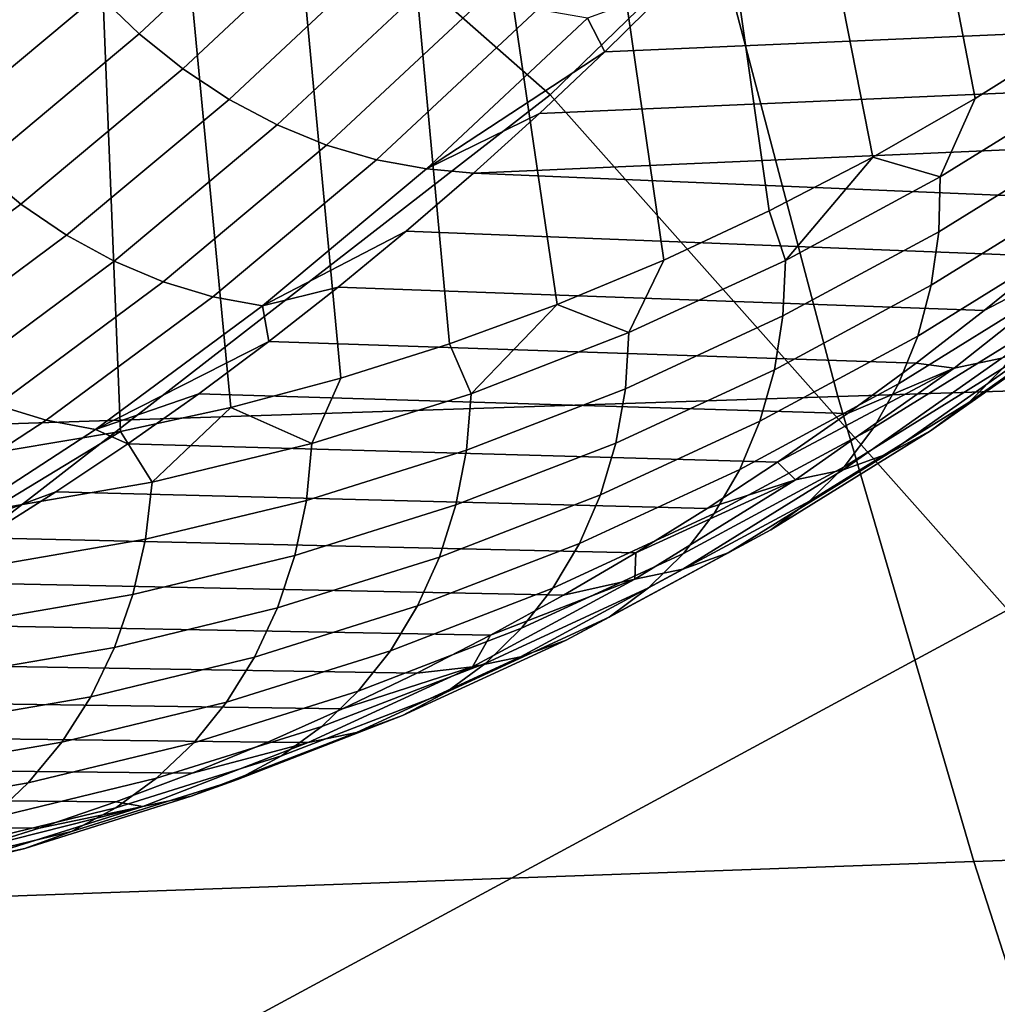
# Model space of a CAD drawing. Header units: metres. Extents: x -240 to 45, y -77 to 27.
# Tile 436 of 656: x -169.823 to -168.825, y -6.2 to -5.195. Entities that reach past the tile are written whole.
import ezdxf

# ---------------------------------------------------------------- set-up
doc = ezdxf.new("R2010")
doc.units = ezdxf.units.M
doc.layers.add('solid_102011X2', color=7, linetype='CONTINUOUS')

msp = doc.modelspace()

# ---------------------------------------------------------------- linework, layer by layer
at = {"layer": 'solid_102011X2'}
for points in [[(-169.16185, -3.023727, 292.61203), (-168.644531, -5.142469, 293.545898), (-168.745331, -5.211257, 293.37677), (-169.261581, -3.13825, 292.446045)], [(-169.261581, -3.13825, 292.446045), (-168.848022, -5.27557, 293.204559), (-168.952332, -5.335398, 293.029724), (-169.364822, -3.240388, 292.2742)], [(-169.261581, -3.13825, 292.446045), (-168.745331, -5.211257, 293.37677), (-168.848022, -5.27557, 293.204559)], [(-169.364822, -3.240388, 292.2742), (-169.058334, -5.390442, 292.852173), (-169.165726, -5.440703, 292.672424), (-169.471161, -3.329737, 292.097229)], [(-169.364822, -3.240388, 292.2742), (-168.952332, -5.335398, 293.029724), (-169.058334, -5.390442, 292.852173)], [(-169.471161, -3.329737, 292.097229), (-169.165726, -5.440703, 292.672424), (-169.274521, -5.485975, 292.490387), (-169.580185, -3.405946, 291.915802)], [(-169.580185, -3.405946, 291.915802), (-169.384506, -5.526181, 292.306488), (-169.49556, -5.561257, 292.120911), (-169.691452, -3.468713, 291.730591)], [(-169.580185, -3.405946, 291.915802), (-169.274521, -5.485975, 292.490387), (-169.384506, -5.526181, 292.306488)], [(-169.804535, -3.51779, 291.542389), (-169.691452, -3.468713, 291.730591), (-169.49556, -5.561257, 292.120911), (-169.60762, -5.591049, 291.933746)], [(-169.804535, -3.51779, 291.542389), (-169.720428, -5.615581, 291.745483), (-169.834045, -5.634704, 291.556), (-169.918991, -3.552984, 291.351929)], [(-169.804535, -3.51779, 291.542389), (-169.60762, -5.591049, 291.933746), (-169.720428, -5.615581, 291.745483)], [(-169.28183, -5.272058, 315.734375), (-169.888916, -4.737696, 314.659821), (-169.345932, -4.146435, 315.063721), (-168.680099, -4.688198, 316.167267)], [(-168.814682, -5.797801, 316.652527), (-169.28183, -5.272058, 315.734375), (-168.680099, -4.688198, 316.167267), (-168.05571, -5.216702, 317.233429)], [(-170.0392, -5.859412, 315.139038), (-170.490173, -5.327822, 314.215637), (-169.888916, -4.737696, 314.659821), (-169.28183, -5.272058, 315.734375)], [(-169.701324, -5.209529, 295.02356), (-169.540009, -5.0586, 295.292023), (-169.582367, -5.019363, 295.294189), (-169.742798, -5.169467, 295.027191)], [(-167.218185, -5.04058, 352.860901), (-169.11554, -5.096451, 351.594696), (-168.988159, -5.57987, 351.429108), (-167.094437, -5.518697, 352.695404)], [(-169.656693, -5.245395, 295.015808), (-169.494583, -5.093728, 295.285583), (-169.540009, -5.0586, 295.292023), (-169.701324, -5.209529, 295.02356)], [(-169.609497, -5.276585, 295.004028), (-169.446701, -5.124276, 295.274963), (-169.494583, -5.093728, 295.285583), (-169.656693, -5.245395, 295.015808)], [(-169.11554, -5.096451, 351.594696), (-170.998749, -5.153143, 350.303497), (-170.867691, -5.64194, 350.137848), (-168.988159, -5.57987, 351.429108)], [(-169.560379, -5.302684, 294.988373), (-169.397018, -5.149837, 295.260254), (-169.446701, -5.124276, 295.274963), (-169.609497, -5.276585, 295.004028)], [(-168.443939, -5.132531, 294.858826), (-169.160751, -5.163342, 295.2211), (-169.22612, -5.227955, 295.112305), (-168.507172, -5.196825, 294.752472)], [(-169.509979, -5.323342, 294.969086), (-169.346161, -5.17007, 295.24173), (-169.397018, -5.149837, 295.260254), (-169.560379, -5.302684, 294.988373)], [(-169.243729, -5.193544, 295.194122), (-169.22612, -5.227955, 295.112305), (-169.160751, -5.163342, 295.2211)], [(-169.906342, -5.306138, 294.755005), (-169.742798, -5.169467, 295.027191), (-169.852859, -5.188172, 294.906281)], [(-169.865738, -5.346933, 294.749908), (-169.701324, -5.209529, 295.02356), (-169.742798, -5.169467, 295.027191), (-169.906342, -5.306138, 294.755005)], [(-169.458984, -5.338284, 294.946381), (-169.294846, -5.184704, 295.219574), (-169.346161, -5.17007, 295.24173), (-169.509979, -5.323342, 294.969086)], [(-169.408081, -5.34731, 294.920593), (-169.243729, -5.193544, 295.194122), (-169.294846, -5.184704, 295.219574), (-169.458984, -5.338284, 294.946381)], [(-169.408081, -5.34731, 294.920593), (-169.22612, -5.227955, 295.112305), (-169.243729, -5.193544, 295.194122)], [(-168.507172, -5.196825, 294.752472), (-169.22612, -5.227955, 295.112305), (-169.292587, -5.290818, 295.001709), (-168.571457, -5.259448, 294.644379)], [(-169.821899, -5.383454, 294.740845), (-169.656693, -5.245395, 295.015808), (-169.701324, -5.209529, 295.02356), (-169.865738, -5.346933, 294.749908)], [(-168.727448, -5.258965, 293.41568), (-168.883636, -5.355722, 293.153778), (-168.848022, -5.27557, 293.204559), (-168.745331, -5.211257, 293.37677)], [(-169.408081, -5.34731, 294.920593), (-169.292587, -5.290818, 295.001709), (-169.22612, -5.227955, 295.112305)], [(-169.775391, -5.415215, 294.727936), (-169.609497, -5.276585, 295.004028), (-169.656693, -5.245395, 295.015808), (-169.821899, -5.383454, 294.740845)], [(-168.571457, -5.259448, 294.644379), (-169.292587, -5.290818, 295.001709), (-169.360123, -5.351884, 294.889313), (-168.636795, -5.320348, 294.534576)], [(-168.883636, -5.355722, 293.153778), (-168.727448, -5.258965, 293.41568), (-168.727829, -5.314443, 293.437744), (-168.885101, -5.411872, 293.174042)], [(-169.917496, -6.393852, 315.674927), (-170.0392, -5.859412, 315.139038), (-169.28183, -5.272058, 315.734375), (-168.814682, -5.797801, 316.652527)], [(-169.726837, -5.441791, 294.711365), (-169.560379, -5.302684, 294.988373), (-169.609497, -5.276585, 295.004028), (-169.775391, -5.415215, 294.727936)], [(-168.883636, -5.355722, 293.153778), (-168.952332, -5.335398, 293.029724), (-168.848022, -5.27557, 293.204559)], [(-169.408081, -5.34731, 294.920593), (-169.360123, -5.351884, 294.889313), (-169.292587, -5.290818, 295.001709)], [(-169.676895, -5.462827, 294.691315), (-169.509979, -5.323342, 294.969086), (-169.560379, -5.302684, 294.988373), (-169.726837, -5.441791, 294.711365)], [(-168.885101, -5.411872, 293.174042), (-168.727829, -5.314443, 293.437744), (-168.734436, -5.368212, 293.462891), (-168.892746, -5.466291, 293.197418)], [(-169.626221, -5.478042, 294.66806), (-169.458984, -5.338284, 294.946381), (-169.509979, -5.323342, 294.969086), (-169.676895, -5.462827, 294.691315)], [(-168.703171, -5.379484, 294.423065), (-168.636795, -5.320348, 294.534576), (-169.360123, -5.351884, 294.889313)], [(-169.041702, -5.440942, 292.888947), (-169.058334, -5.390442, 292.852173), (-168.952332, -5.335398, 293.029724)], [(-169.041702, -5.440942, 292.888947), (-168.952332, -5.335398, 293.029724), (-168.883636, -5.355722, 293.153778)], [(-169.989853, -5.508001, 294.461334), (-169.821899, -5.383454, 294.740845), (-169.865738, -5.346933, 294.749908), (-170.032928, -5.470901, 294.47168)], [(-169.575516, -5.487234, 294.641937), (-169.408081, -5.34731, 294.920593), (-169.458984, -5.338284, 294.946381), (-169.626221, -5.478042, 294.66806)], [(-169.408081, -5.34731, 294.920593), (-169.575516, -5.487234, 294.641937), (-169.428696, -5.411088, 294.775177), (-169.360123, -5.351884, 294.889313)], [(-168.770538, -5.436795, 294.309906), (-168.703171, -5.379484, 294.423065), (-169.360123, -5.351884, 294.889313), (-169.428696, -5.411088, 294.775177)], [(-169.041702, -5.440942, 292.888947), (-168.883636, -5.355722, 293.153778), (-168.885101, -5.411872, 293.174042), (-169.04425, -5.497674, 292.90741)], [(-168.892746, -5.466291, 293.197418), (-168.734436, -5.368212, 293.462891), (-168.747177, -5.419504, 293.490692), (-168.906479, -5.518203, 293.223541)], [(-169.944016, -5.540265, 294.447296), (-169.775391, -5.415215, 294.727936), (-169.821899, -5.383454, 294.740845), (-169.989853, -5.508001, 294.461334)], [(-169.041702, -5.440942, 292.888947), (-169.201416, -5.514681, 292.621613), (-169.165726, -5.440703, 292.672424), (-169.058334, -5.390442, 292.852173)], [(-169.896042, -5.567262, 294.429749), (-169.726837, -5.441791, 294.711365), (-169.775391, -5.415215, 294.727936), (-169.944016, -5.540265, 294.447296)], [(-169.575516, -5.487234, 294.641937), (-169.498291, -5.468367, 294.659363), (-169.428696, -5.411088, 294.775177)], [(-168.838882, -5.492223, 294.19516), (-168.770538, -5.436795, 294.309906), (-169.428696, -5.411088, 294.775177), (-169.498291, -5.468367, 294.659363)], [(-169.04425, -5.497674, 292.90741), (-168.885101, -5.411872, 293.174042), (-168.892746, -5.466291, 293.197418), (-169.052948, -5.552657, 292.929016)], [(-168.820786, -5.540886, 293.995087), (-168.661423, -5.414728, 294.262756), (-168.709747, -5.424552, 294.296417), (-168.869308, -5.550862, 294.028412)], [(-168.906479, -5.518203, 293.223541), (-168.747177, -5.419504, 293.490692), (-168.765854, -5.467587, 293.520752), (-168.926102, -5.566867, 293.252045)], [(-168.869308, -5.550862, 294.028412), (-168.709747, -5.424552, 294.296417), (-168.838882, -5.492223, 294.19516), (-168.908188, -5.545735, 294.078827)], [(-168.709747, -5.424552, 294.296417), (-168.770538, -5.436795, 294.309906), (-168.838882, -5.492223, 294.19516)], [(-169.846542, -5.588631, 294.408936), (-169.676895, -5.462827, 294.691315), (-169.726837, -5.441791, 294.711365), (-169.896042, -5.567262, 294.429749)], [(-169.201416, -5.514681, 292.621613), (-169.274521, -5.485975, 292.490387), (-169.165726, -5.440703, 292.672424)], [(-169.201416, -5.514681, 292.621613), (-169.041702, -5.440942, 292.888947), (-169.04425, -5.497674, 292.90741), (-169.205032, -5.571909, 292.638275)], [(-168.819901, -5.551443, 293.586029), (-168.660156, -5.439057, 293.854126), (-168.694077, -5.473159, 293.889496), (-168.854507, -5.586018, 293.62027)], [(-169.796204, -5.604087, 294.385162), (-169.626221, -5.478042, 294.66806), (-169.676895, -5.462827, 294.691315), (-169.846542, -5.588631, 294.408936)], [(-169.052948, -5.552657, 292.929016), (-168.892746, -5.466291, 293.197418), (-168.906479, -5.518203, 293.223541), (-169.067673, -5.605105, 292.953461)], [(-168.926102, -5.566867, 293.252045), (-168.765854, -5.467587, 293.520752), (-168.790207, -5.511777, 293.552704), (-168.951324, -5.611589, 293.282532)], [(-169.745682, -5.613424, 294.358704), (-169.575516, -5.487234, 294.641937), (-169.626221, -5.478042, 294.66806), (-169.796204, -5.604087, 294.385162)], [(-169.575516, -5.487234, 294.641937), (-169.568878, -5.523685, 294.54187), (-169.498291, -5.468367, 294.659363)], [(-168.908188, -5.545735, 294.078827), (-168.838882, -5.492223, 294.19516), (-169.498291, -5.468367, 294.659363), (-169.568878, -5.523685, 294.54187)], [(-168.854507, -5.586018, 293.62027), (-168.694077, -5.473159, 293.889496), (-168.732544, -5.501756, 293.92511), (-168.893524, -5.61501, 293.654938)], [(-169.745682, -5.613424, 294.358704), (-169.568878, -5.523685, 294.54187), (-169.575516, -5.487234, 294.641937)], [(-169.362534, -5.576982, 292.352142), (-169.384506, -5.526181, 292.306488), (-169.274521, -5.485975, 292.490387)], [(-169.362534, -5.576982, 292.352142), (-169.274521, -5.485975, 292.490387), (-169.201416, -5.514681, 292.621613)], [(-169.205032, -5.571909, 292.638275), (-169.04425, -5.497674, 292.90741), (-169.052948, -5.552657, 292.929016), (-169.214767, -5.627372, 292.658142)], [(-168.893524, -5.61501, 293.654938), (-168.732544, -5.501756, 293.92511), (-168.774979, -5.524439, 293.96048), (-168.936401, -5.638006, 293.689575)], [(-169.362534, -5.576982, 292.352142), (-169.201416, -5.514681, 292.621613), (-169.205032, -5.571909, 292.638275), (-169.367233, -5.634625, 292.367004)], [(-169.067673, -5.605105, 292.953461), (-168.906479, -5.518203, 293.223541), (-168.926102, -5.566867, 293.252045), (-169.088226, -5.654271, 292.980438)], [(-168.951324, -5.611589, 293.282532), (-168.790207, -5.511777, 293.552704), (-168.819901, -5.551443, 293.586029), (-168.981781, -5.651731, 293.314575)], [(-169.745682, -5.613424, 294.358704), (-169.640457, -5.576982, 294.42276), (-169.568878, -5.523685, 294.54187)], [(-168.978424, -5.597273, 293.960968), (-168.908188, -5.545735, 294.078827), (-169.568878, -5.523685, 294.54187), (-169.640457, -5.576982, 294.42276)], [(-169.362534, -5.576982, 292.352142), (-169.524857, -5.62789, 292.080902), (-169.49556, -5.561257, 292.120911), (-169.384506, -5.526181, 292.306488)], [(-167.094437, -5.518697, 352.695404), (-168.988159, -5.57987, 351.429108), (-168.849365, -6.054694, 351.248657), (-166.95961, -5.988313, 352.515076)], [(-168.936401, -5.638006, 293.689575), (-168.774979, -5.524439, 293.96048), (-168.820786, -5.540886, 293.995087), (-168.982529, -5.654677, 293.723633)], [(-168.982529, -5.654677, 293.723633), (-168.820786, -5.540886, 293.995087), (-168.869308, -5.550862, 294.028412), (-169.031235, -5.664786, 293.756653)], [(-168.869308, -5.550862, 294.028412), (-168.908188, -5.545735, 294.078827), (-168.978424, -5.597273, 293.960968)], [(-169.214767, -5.627372, 292.658142), (-169.052948, -5.552657, 292.929016), (-169.067673, -5.605105, 292.953461), (-169.230484, -5.680278, 292.680939)], [(-168.869308, -5.550862, 294.028412), (-168.978424, -5.597273, 293.960968), (-169.049561, -5.646776, 293.841644)], [(-169.031235, -5.664786, 293.756653), (-168.869308, -5.550862, 294.028412), (-169.049561, -5.646776, 293.841644)], [(-168.981781, -5.651731, 293.314575), (-168.819901, -5.551443, 293.586029), (-168.854507, -5.586018, 293.62027), (-169.017044, -5.686721, 293.347687)], [(-169.524857, -5.62789, 292.080902), (-169.60762, -5.591049, 291.933746), (-169.49556, -5.561257, 292.120911)], [(-169.088226, -5.654271, 292.980438), (-168.926102, -5.566867, 293.252045), (-168.951324, -5.611589, 293.282532), (-169.114288, -5.699454, 293.009491)], [(-169.745682, -5.613424, 294.358704), (-169.712952, -5.628196, 294.302094), (-169.640457, -5.576982, 294.42276)], [(-169.049561, -5.646776, 293.841644), (-168.978424, -5.597273, 293.960968), (-169.640457, -5.576982, 294.42276), (-169.712952, -5.628196, 294.302094)], [(-169.524857, -5.62789, 292.080902), (-169.362534, -5.576982, 292.352142), (-169.367233, -5.634625, 292.367004), (-169.530609, -5.685867, 292.093994)], [(-169.367233, -5.634625, 292.367004), (-169.205032, -5.571909, 292.638275), (-169.214767, -5.627372, 292.658142), (-169.378006, -5.690488, 292.385132)], [(-168.988159, -5.57987, 351.429108), (-170.867691, -5.64194, 350.137848), (-170.724899, -6.122047, 349.957336), (-168.849365, -6.054694, 351.248657)], [(-169.968582, -5.716527, 294.098297), (-169.796204, -5.604087, 294.385162), (-169.846542, -5.588631, 294.408936), (-170.0186, -5.70086, 294.12262)], [(-169.017044, -5.686721, 293.347687), (-168.854507, -5.586018, 293.62027), (-168.893524, -5.61501, 293.654938), (-169.056625, -5.71606, 293.381439)], [(-169.688141, -5.667446, 291.808289), (-169.720428, -5.615581, 291.745483), (-169.60762, -5.591049, 291.933746)], [(-169.688141, -5.667446, 291.808289), (-169.60762, -5.591049, 291.933746), (-169.524857, -5.62789, 292.080902)], [(-169.918259, -5.725991, 294.071533), (-169.745682, -5.613424, 294.358704), (-169.796204, -5.604087, 294.385162), (-169.968582, -5.716527, 294.098297)], [(-169.230484, -5.680278, 292.680939), (-169.067673, -5.605105, 292.953461), (-169.088226, -5.654271, 292.980438), (-169.251968, -5.729872, 292.706329)], [(-169.745682, -5.613424, 294.358704), (-169.918259, -5.725991, 294.071533), (-169.786362, -5.67729, 294.179932), (-169.712952, -5.628196, 294.302094)], [(-169.852173, -5.69568, 291.534668), (-169.834045, -5.634704, 291.556), (-169.720428, -5.615581, 291.745483)], [(-169.852173, -5.69568, 291.534668), (-169.720428, -5.615581, 291.745483), (-169.688141, -5.667446, 291.808289)], [(-169.114288, -5.699454, 293.009491), (-168.951324, -5.611589, 293.282532), (-168.981781, -5.651731, 293.314575), (-169.145523, -5.740009, 293.040253)], [(-169.056625, -5.71606, 293.381439), (-168.893524, -5.61501, 293.654938), (-168.936401, -5.638006, 293.689575), (-169.099945, -5.739329, 293.415314)], [(-169.121552, -5.694209, 293.720917), (-169.049561, -5.646776, 293.841644), (-169.712952, -5.628196, 294.302094), (-169.786362, -5.67729, 294.179932)], [(-169.688141, -5.667446, 291.808289), (-169.524857, -5.62789, 292.080902), (-169.530609, -5.685867, 292.093994), (-169.694962, -5.72568, 291.819611)], [(-169.378006, -5.690488, 292.385132), (-169.214767, -5.627372, 292.658142), (-169.230484, -5.680278, 292.680939), (-169.394699, -5.743775, 292.406281)], [(-169.530609, -5.685867, 292.093994), (-169.367233, -5.634625, 292.367004), (-169.378006, -5.690488, 292.385132), (-169.542419, -5.742054, 292.110413)], [(-169.099945, -5.739329, 293.415314), (-168.936401, -5.638006, 293.689575), (-168.982529, -5.654677, 293.723633), (-169.146393, -5.756196, 293.448853)], [(-169.031235, -5.664786, 293.756653), (-169.049561, -5.646776, 293.841644), (-169.121552, -5.694209, 293.720917)], [(-169.251968, -5.729872, 292.706329), (-169.088226, -5.654271, 292.980438), (-169.114288, -5.699454, 293.009491), (-169.278885, -5.775448, 292.733978)], [(-169.146393, -5.756196, 293.448853), (-168.982529, -5.654677, 293.723633), (-169.031235, -5.664786, 293.756653), (-169.195282, -5.766421, 293.481567)], [(-169.145523, -5.740009, 293.040253), (-168.981781, -5.651731, 293.314575), (-169.017044, -5.686721, 293.347687), (-169.181458, -5.775358, 293.072266)], [(-169.852173, -5.69568, 291.534668), (-169.688141, -5.667446, 291.808289), (-169.694962, -5.72568, 291.819611), (-169.860062, -5.754097, 291.54422)], [(-169.195282, -5.766421, 293.481567), (-169.031235, -5.664786, 293.756653), (-169.194412, -5.739527, 293.598785)], [(-169.031235, -5.664786, 293.756653), (-169.121552, -5.694209, 293.720917), (-169.194412, -5.739527, 293.598785)], [(-169.918259, -5.725991, 294.071533), (-169.860657, -5.724214, 294.056274), (-169.786362, -5.67729, 294.179932)], [(-169.194412, -5.739527, 293.598785), (-169.121552, -5.694209, 293.720917), (-169.786362, -5.67729, 294.179932), (-169.860657, -5.724214, 294.056274)], [(-169.694962, -5.72568, 291.819611), (-169.530609, -5.685867, 292.093994), (-169.542419, -5.742054, 292.110413), (-169.707794, -5.782117, 291.83429)], [(-169.394699, -5.743775, 292.406281), (-169.230484, -5.680278, 292.680939), (-169.251968, -5.729872, 292.706329), (-169.417099, -5.793727, 292.430145)], [(-169.181458, -5.775358, 293.072266), (-169.017044, -5.686721, 293.347687), (-169.056625, -5.71606, 293.381439), (-169.221588, -5.804996, 293.105072)], [(-169.542419, -5.742054, 292.110413), (-169.378006, -5.690488, 292.385132), (-169.394699, -5.743775, 292.406281), (-169.560104, -5.795649, 292.129913)], [(-169.278885, -5.775448, 292.733978), (-169.114288, -5.699454, 293.009491), (-169.145523, -5.740009, 293.040253), (-169.310883, -5.816355, 292.763458)], [(-169.221588, -5.804996, 293.105072), (-169.056625, -5.71606, 293.381439), (-169.099945, -5.739329, 293.415314), (-169.26535, -5.828501, 293.138214)], [(-169.268066, -5.782675, 293.475372), (-169.194412, -5.739527, 293.598785), (-169.860657, -5.724214, 294.056274), (-169.935791, -5.768904, 293.931213)], [(-169.860062, -5.754097, 291.54422), (-169.694962, -5.72568, 291.819611), (-169.707794, -5.782117, 291.83429), (-169.873917, -5.81071, 291.55719)], [(-169.417099, -5.793727, 292.430145), (-169.251968, -5.729872, 292.706329), (-169.278885, -5.775448, 292.733978), (-169.44487, -5.83963, 292.45636)], [(-169.26535, -5.828501, 293.138214), (-169.099945, -5.739329, 293.415314), (-169.146393, -5.756196, 293.448853), (-169.312103, -5.845538, 293.171204)], [(-169.195282, -5.766421, 293.481567), (-169.194412, -5.739527, 293.598785), (-169.268066, -5.782675, 293.475372)], [(-169.707794, -5.782117, 291.83429), (-169.542419, -5.742054, 292.110413), (-169.560104, -5.795649, 292.129913), (-169.726471, -5.83595, 291.852173)], [(-169.560104, -5.795649, 292.129913), (-169.394699, -5.743775, 292.406281), (-169.417099, -5.793727, 292.430145), (-169.58342, -5.845889, 292.152222)], [(-169.310883, -5.816355, 292.763458), (-169.145523, -5.740009, 293.040253), (-169.181458, -5.775358, 293.072266), (-169.347473, -5.852009, 292.794342)], [(-169.312103, -5.845538, 293.171204), (-169.146393, -5.756196, 293.448853), (-169.195282, -5.766421, 293.481567), (-169.361191, -5.855863, 293.203613)], [(-169.342499, -5.823609, 293.350708), (-169.268066, -5.782675, 293.475372), (-169.935791, -5.768904, 293.931213), (-170.011719, -5.811315, 293.804871)], [(-169.361191, -5.855863, 293.203613), (-169.195282, -5.766421, 293.481567), (-169.342499, -5.823609, 293.350708)], [(-169.195282, -5.766421, 293.481567), (-169.268066, -5.782675, 293.475372), (-169.342499, -5.823609, 293.350708)], [(-169.44487, -5.83963, 292.45636), (-169.278885, -5.775448, 292.733978), (-169.310883, -5.816355, 292.763458), (-169.477615, -5.88083, 292.484558)], [(-169.347473, -5.852009, 292.794342), (-169.181458, -5.775358, 293.072266), (-169.221588, -5.804996, 293.105072), (-169.388153, -5.881903, 292.826233)], [(-169.873917, -5.81071, 291.55719), (-169.707794, -5.782117, 291.83429), (-169.726471, -5.83595, 291.852173), (-169.89357, -5.864712, 291.573425)], [(-169.203171, -6.879925, 316.962921), (-169.917496, -6.393852, 315.674927), (-168.814682, -5.797801, 316.652527), (-168.686447, -6.326638, 317.181671)], [(-169.726471, -5.83595, 291.852173), (-169.560104, -5.795649, 292.129913), (-169.58342, -5.845889, 292.152222), (-169.750702, -5.886412, 291.872955)], [(-169.58342, -5.845889, 292.152222), (-169.417099, -5.793727, 292.430145), (-169.44487, -5.83963, 292.45636), (-169.61203, -5.892057, 292.177032)], [(-169.388153, -5.881903, 292.826233), (-169.221588, -5.804996, 293.105072), (-169.26535, -5.828501, 293.138214), (-169.432358, -5.905609, 292.858643)], [(-169.417679, -5.862301, 293.224823), (-169.342499, -5.823609, 293.350708), (-170.011719, -5.811315, 293.804871), (-170.08844, -5.851415, 293.677185)], [(-169.477615, -5.88083, 292.484558), (-169.310883, -5.816355, 292.763458), (-169.347473, -5.852009, 292.794342), (-169.514877, -5.916739, 292.514374)], [(-169.432358, -5.905609, 292.858643), (-169.26535, -5.828501, 293.138214), (-169.312103, -5.845538, 293.171204), (-169.479416, -5.922791, 292.891144)], [(-169.361191, -5.855863, 293.203613), (-169.342499, -5.823609, 293.350708), (-169.417679, -5.862301, 293.224823)], [(-169.89357, -5.864712, 291.573425), (-169.726471, -5.83595, 291.852173), (-169.750702, -5.886412, 291.872955), (-169.918716, -5.915332, 291.592682)], [(-169.61203, -5.892057, 292.177032), (-169.44487, -5.83963, 292.45636), (-169.477615, -5.88083, 292.484558), (-169.645538, -5.933494, 292.203979)], [(-169.750702, -5.886412, 291.872955), (-169.58342, -5.845889, 292.152222), (-169.61203, -5.892057, 292.177032), (-169.780167, -5.932784, 291.896362)], [(-169.479416, -5.922791, 292.891144), (-169.312103, -5.845538, 293.171204), (-169.361191, -5.855863, 293.203613), (-169.528687, -5.933201, 292.923218)], [(-169.493561, -5.8987, 293.097809), (-169.417679, -5.862301, 293.224823), (-170.08844, -5.851415, 293.677185), (-170.165878, -5.889149, 293.548309)], [(-169.528687, -5.933201, 292.923218), (-169.361191, -5.855863, 293.203613), (-169.493561, -5.8987, 293.097809), (-169.570084, -5.932758, 292.969788)], [(-169.514877, -5.916739, 292.514374), (-169.347473, -5.852009, 292.794342), (-169.388153, -5.881903, 292.826233), (-169.556107, -5.946846, 292.545349)], [(-169.361191, -5.855863, 293.203613), (-169.417679, -5.862301, 293.224823), (-169.493561, -5.8987, 293.097809)], [(-169.570084, -5.932758, 292.969788), (-169.493561, -5.8987, 293.097809), (-170.165878, -5.889149, 293.548309), (-170.243973, -5.924468, 293.418304)], [(-169.918716, -5.915332, 291.592682), (-169.750702, -5.886412, 291.872955), (-169.780167, -5.932784, 291.896362), (-169.94902, -5.961849, 291.614685)], [(-169.645538, -5.933494, 292.203979), (-169.477615, -5.88083, 292.484558), (-169.514877, -5.916739, 292.514374), (-169.683456, -5.969609, 292.232697)], [(-169.556107, -5.946846, 292.545349), (-169.388153, -5.881903, 292.826233), (-169.432358, -5.905609, 292.858643), (-169.600739, -5.97072, 292.577026)], [(-169.780167, -5.932784, 291.896362), (-169.61203, -5.892057, 292.177032), (-169.645538, -5.933494, 292.203979), (-169.814423, -5.974403, 291.922028)], [(-169.600739, -5.97072, 292.577026), (-169.432358, -5.905609, 292.858643), (-169.479416, -5.922791, 292.891144), (-169.648117, -5.988021, 292.609009)], [(-169.683456, -5.969609, 292.232697), (-169.514877, -5.916739, 292.514374), (-169.556107, -5.946846, 292.545349), (-169.725235, -5.999887, 292.262726)], [(-169.647263, -5.964455, 292.840729), (-169.570084, -5.932758, 292.969788), (-170.243973, -5.924468, 293.418304), (-170.322754, -5.957347, 293.287231)], [(-169.648117, -5.988021, 292.609009), (-169.479416, -5.922791, 292.891144), (-169.528687, -5.933201, 292.923218), (-169.697571, -5.998503, 292.640778)], [(-169.94902, -5.961849, 291.614685), (-169.780167, -5.932784, 291.896362), (-169.814423, -5.974403, 291.922028), (-169.984024, -6.003598, 291.63913)], [(-169.814423, -5.974403, 291.922028), (-169.645538, -5.933494, 292.203979), (-169.683456, -5.969609, 292.232697), (-169.852982, -6.010677, 291.949646)], [(-169.697571, -5.998503, 292.640778), (-169.528687, -5.933201, 292.923218), (-169.647263, -5.964455, 292.840729), (-169.725021, -5.993752, 292.710724)], [(-169.528687, -5.933201, 292.923218), (-169.570084, -5.932758, 292.969788), (-169.647263, -5.964455, 292.840729)], [(-169.725235, -5.999887, 292.262726), (-169.556107, -5.946846, 292.545349), (-169.600739, -5.97072, 292.577026), (-169.770294, -6.023897, 292.293701)], [(-169.725021, -5.993752, 292.710724), (-169.647263, -5.964455, 292.840729), (-170.322754, -5.957347, 293.287231), (-170.40213, -5.987745, 293.155121)], [(-169.852982, -6.010677, 291.949646), (-169.683456, -5.969609, 292.232697), (-169.725235, -5.999887, 292.262726), (-169.895309, -6.041088, 291.97879)], [(-169.770294, -6.023897, 292.293701), (-169.600739, -5.97072, 292.577026), (-169.648117, -5.988021, 292.609009), (-169.817978, -6.041295, 292.325165)], [(-169.984024, -6.003598, 291.63913), (-169.814423, -5.974403, 291.922028), (-169.852982, -6.010677, 291.949646), (-170.023239, -6.039984, 291.665649)], [(-169.803299, -6.020606, 292.579895), (-169.725021, -5.993752, 292.710724), (-170.40213, -5.987745, 293.155121), (-170.48204, -6.015615, 293.022125)], [(-169.817978, -6.041295, 292.325165), (-169.648117, -5.988021, 292.609009), (-169.697571, -5.998503, 292.640778), (-169.867615, -6.051835, 292.356628)], [(-166.95961, -5.988313, 352.515076), (-168.849365, -6.054694, 351.248657), (-168.699341, -6.520185, 351.05365), (-166.813858, -6.448699, 352.32016)], [(-169.895309, -6.041088, 291.97879), (-169.725235, -5.999887, 292.262726), (-169.770294, -6.023897, 292.293701), (-169.940796, -6.065202, 292.009033)], [(-169.697571, -5.998503, 292.640778), (-169.803299, -6.020606, 292.579895), (-169.88208, -6.044996, 292.448273)], [(-169.867615, -6.051835, 292.356628), (-169.697571, -5.998503, 292.640778), (-169.88208, -6.044996, 292.448273)], [(-169.697571, -5.998503, 292.640778), (-169.725021, -5.993752, 292.710724), (-169.803299, -6.020606, 292.579895)], [(-169.88208, -6.044996, 292.448273), (-169.803299, -6.020606, 292.579895), (-170.48204, -6.015615, 293.022125), (-170.562469, -6.040936, 292.888275)], [(-169.940796, -6.065202, 292.009033), (-169.770294, -6.023897, 292.293701), (-169.817978, -6.041295, 292.325165), (-169.9888, -6.082675, 292.039978)], [(-169.9888, -6.082675, 292.039978), (-169.817978, -6.041295, 292.325165), (-169.867615, -6.051835, 292.356628), (-170.03862, -6.093258, 292.071136)], [(-168.849365, -6.054694, 351.248657), (-170.724899, -6.122047, 349.957336), (-170.570541, -6.592717, 349.762207), (-168.699341, -6.520185, 351.05365)]]:
    msp.add_3dface(points, dxfattribs=at)

doc.saveas('drawing.dxf')
